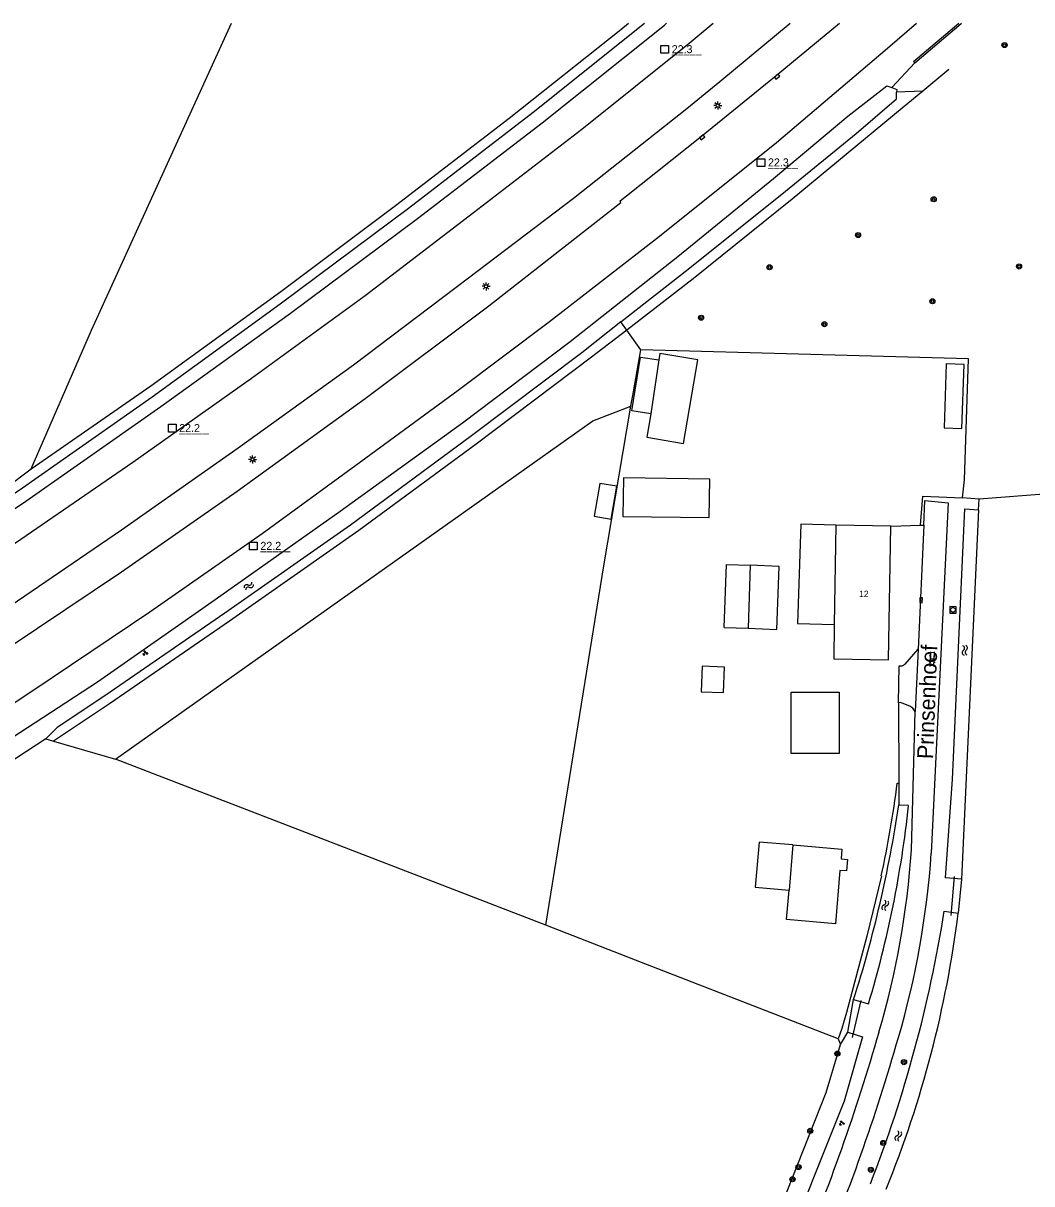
# Model space of a CAD drawing. Extents: x 124000 to 129000, y 395500 to 397503.
# Drawn here: x 125658.6 to 125816.2, y 397318.7 to 397500 of the extents above; entities that cross this region are included whole.
import ezdxf

# ---------------------------------------------------------------- set-up
doc = ezdxf.new("R2010")
doc.units = 0
for name, color, linetype in [('gg-afsc-erfafscheiding', 7, 'Continuous'), ('gg-afsc-geluidsscherm', 7, 'Continuous'), ('gg-afsc-hekwerk', 7, 'Continuous'), ('gg-anno-huisnummerreeks BGT', 7, 'Continuous'), ('gg-anno-openbare ruimte label', 7, 'Continuous'), ('gg-bbg-bijgebouw', 7, 'Continuous'), ('gg-bbg-gedigitaliseerde bijgebouw', 7, 'Continuous'), ('gg-bbg-hoofdgebouw', 7, 'Continuous'), ('gg-bbg-luifel en loopbrug', 7, 'Continuous'), ('gg-bbg-overig bouwwerk', 7, 'Continuous'), ('gg-knt-bronhoudergrens', 7, 'Continuous'), ('gg-knt-verharding', 7, 'Continuous'), ('gg-kntw-bovenkant insteek waterloop', 7, 'Continuous'), ('gg-kwrk-duiker nz buis', 7, 'Continuous'), ('gt-anno-nummer hm paal', 7, 'Continuous'), ('gt-grn-groengrens', 7, 'Continuous'), ('gt-symb-boom', 7, 'Continuous'), ('gt-symb-groenvak', 7, 'Continuous'), ('gt-symb-hm paal', 7, 'Continuous'), ('gt-symb-klinker verharding', 7, 'Continuous'), ('gt-symb-kolk', 7, 'Continuous'), ('gt-symb-lichtmast', 7, 'Continuous'), ('gt-symb-rioolschacht', 7, 'Continuous'), ('gt-symb-watersymbool', 7, 'Continuous'), ('gx-grn-maaiveld', 7, 'Continuous')]:
    doc.layers.add(name, color=color, linetype=linetype)

# ---------------------------------------------------------------- blocks, each defined once
blk = doc.blocks.new('gt0-BOOM')
at = {"layer": 'gt-symb-boom'}
for radius in [0.4, 0.2]:
    blk.add_circle((0, 0), radius, dxfattribs=at)
blk = doc.blocks.new('gt0-KOLK')
at = {"layer": 'gt-symb-kolk'}
blk.add_lwpolyline([(0, 0), (0.38, 0), (0.38, 0.4), (-0.38, 0.4), (-0.38, 0), (0, 0)], dxfattribs=at)
blk = doc.blocks.new('gt0-LMAST')
at = {"layer": 'gt-symb-lichtmast'}
for p, q in [((-0.18, 0.17), (-0.45, 0.44)), ((-0.01, 0.25), (-0.01, 0.62)), ((0.17, 0.17), (0.44, 0.44)), ((-0.26, 0), (-0.63, 0)), ((-0.18, -0.18), (-0.45, -0.45)), ((-0.01, -0.25), (-0.01, -0.63)), ((0.44, -0.45), (0.17, -0.18)), ((0.24, 0), (0.62, 0))]:
    blk.add_line(p, q, dxfattribs=at)
blk.add_circle((-0.01, 0), 0.25, dxfattribs=at)
blk = doc.blocks.new('gt0-HMpaal')
at = {"layer": 'gt-symb-hm paal'}
blk.add_lwpolyline([(-0.6, 0.6), (0.6, 0.6), (0.6, -0.6), (-0.6, -0.6)], close=True, dxfattribs=at)
blk = doc.blocks.new('gt0-RS')
at = {"layer": 'gt-symb-rioolschacht'}
blk.add_lwpolyline([(-0.5, -0.5), (0.5, -0.5), (0.5, 0.5), (-0.5, 0.5)], close=True, dxfattribs=at)
blk.add_circle((0, 0), 0.375, dxfattribs=at)
blk = doc.blocks.new('gt0-WA')
at = {"layer": 'gt-symb-watersymbool'}
for centre, start, end in [((-0.32, 0.02), 28.0725, 151.9275), ((0.43, 0.42), 208.0725, 331.9275), ((-0.32, -0.43), 28.0725, 151.9275), ((0.43, -0.03), 208.0725, 331.9275)]:
    blk.add_arc(centre, 0.425, start, end, dxfattribs=at)
blk = doc.blocks.new('gt0-KL1')
at = {"layer": 'gt-symb-klinker verharding'}
for p, q in [((-1.15, 0.3), (1.15, 0.3)), ((-1, -0.3), (-1, 0.3)), ((-0.5, 0.3), (-0.5, 0.45)), ((0, -0.3), (0, 0.3)), ((0.5, 0.3), (0.5, 0.45)), ((1, -0.3), (1, 0.3)), ((-1.15, -0.3), (1.15, -0.3)), ((-0.5, -0.45), (-0.5, -0.3)), ((0.5, -0.45), (0.5, -0.3))]:
    blk.add_line(p, q, dxfattribs=at)
blk = doc.blocks.new('gt0-GRVAK')
at = {"layer": 'gt-symb-groenvak'}
for p, q in [((-0.11, 0.19), (-0.23, 0.24)), ((-0.18, 0.15), (0.09, 0.15)), ((-0.09, 0.21), (-0.16, 0.32)), ((-0.05, 0.21), (-0.05, 0.39)), ((0, 0.21), (0.06, 0.32)), ((0.01, 0.19), (0.13, 0.24)), ((0.26, -0.05), (0.2, 0.06)), ((0.3, -0.05), (0.3, 0.13)), ((0.35, -0.05), (0.41, 0.06)), ((-0.25, -0.23), (-0.36, -0.18)), ((-0.32, -0.26), (-0.05, -0.26)), ((-0.23, -0.21), (-0.29, -0.09)), ((-0.18, -0.2), (-0.18, -0.02)), ((-0.14, -0.21), (-0.07, -0.09)), ((-0.12, -0.23), (0, -0.18)), ((0.24, -0.07), (0.12, -0.02)), ((0.17, -0.11), (0.44, -0.11)), ((0.37, -0.07), (0.49, -0.02))]:
    blk.add_line(p, q, dxfattribs=at)

msp = doc.modelspace()

# ---------------------------------------------------------------- linework, layer by layer
at = {"layer": 'gg-afsc-erfafscheiding'}
msp.add_line((125803.25, 397492.79), (125799.18, 397489.39), dxfattribs=at)
for points in [[(125659.85, 397430.4), (125678.55, 397443.36), (125698.89, 397458.1), (125716.79, 397471.53), (125734.59, 397485.17), (125752, 397499), (125753.22, 397500)], [(125799.18, 397489.39), (125795.99, 397486.73), (125778.81, 397472.51), (125763.31, 397460.09), (125752.94, 397452.07)], [(125752.94, 397452.07), (125747.44, 397447.81), (125729.4, 397434.26), (125711.05, 397420.75), (125690.85, 397406.58), (125672.13, 397393.68), (125663.36, 397387.86)]]:
    msp.add_lwpolyline(points, dxfattribs=at)
at = {"layer": 'gg-afsc-geluidsscherm'}
for points in [[(125797.93, 397493.81), (125797.76, 397494.04), (125804.83, 397500)], [(125797.93, 397493.81), (125805.19, 397499.94), (125805.26, 397500)]]:
    msp.add_lwpolyline(points, dxfattribs=at)
at = {"layer": 'gg-afsc-hekwerk'}
for p, q in [((125753.6, 397440.17), (125753.98, 397442.4)), ((125794.18, 397421.43), (125798.85, 397421.6)), ((125795.39, 397393.83), (125795.44, 397381.3)), ((125795.44, 397381.3), (125795.45, 397377.87)), ((125754.29, 397353.65), (125740.29, 397359.08)), ((125785.95, 397341.35), (125754.29, 397353.65))]:
    msp.add_line(p, q, dxfattribs=at)
for points in [[(125805.41, 397425.86), (125805.73, 397428.67), (125806.33, 397447.57), (125755.15, 397448.97)], [(125740.29, 397359.08), (125749.35, 397415.23), (125753.6, 397440.17)], [(125798.85, 397421.6), (125799.19, 397426.11), (125805.41, 397425.86)], [(125792.72, 397366.79), (125790.44, 397357.38), (125787.29, 397345.47), (125786.53, 397342.94), (125785.95, 397341.35)]]:
    msp.add_lwpolyline(points, dxfattribs=at)
msp.add_arc((125628.1, 397402.53), 168.45, 347.7512, 352.7583, dxfattribs=at)
at = {"layer": 'gg-bbg-bijgebouw'}
msp.add_line((125768.17, 397405.61), (125771.89, 397405.48), dxfattribs=at)
at = {"layer": 'gg-bbg-gedigitaliseerde bijgebouw'}
for p, q in [((125772.25, 397415.32), (125771.89, 397405.48)), ((125778.9, 397371.64), (125778.31, 397364.58))]:
    msp.add_line(p, q, dxfattribs=at)
for points in [[(125768.17, 397405.61), (125768.52, 397415.45), (125772.25, 397415.32)], [(125764.74, 397399.56), (125764.58, 397395.57), (125768.08, 397395.43), (125768.23, 397399.43), (125764.74, 397399.56)], [(125786.15, 397385.9), (125778.65, 397385.9), (125778.65, 397395.5), (125786.15, 397395.5), (125786.15, 397385.9)], [(125778.9, 397371.64), (125786.57, 397370.99), (125786.44, 397369.45), (125787.42, 397369.37), (125787.27, 397367.57), (125786.24, 397367.66), (125785.54, 397359.33), (125777.92, 397359.97), (125778.31, 397364.58)]]:
    msp.add_lwpolyline(points, dxfattribs=at)
at = {"layer": 'gg-bbg-hoofdgebouw'}
for p, q in [((125785.62, 397421.57), (125785.37, 397406.07)), ((125794.18, 397421.43), (125785.62, 397421.57))]:
    msp.add_line(p, q, dxfattribs=at)
msp.add_lwpolyline([(125785.37, 397406.07), (125785.28, 397400.7), (125793.85, 397400.53), (125794.18, 397421.43)], dxfattribs=at)
at = {"layer": 'gg-bbg-luifel en loopbrug'}
msp.add_line((125757.95, 397447.4), (125756.7, 397438.99), dxfattribs=at)
for points in [[(125756.7, 397438.99), (125756.09, 397435.34), (125761.83, 397434.36), (125764.04, 397447.39), (125758.13, 397448.39), (125757.95, 397447.4)], [(125752.33, 397422.96), (125765.83, 397422.76), (125765.92, 397428.76), (125752.42, 397428.96), (125752.33, 397422.96)], [(125747.86, 397423), (125750.52, 397422.55), (125751.39, 397427.67), (125748.73, 397428.12), (125747.86, 397423)], [(125785.62, 397421.57), (125780.13, 397421.75), (125779.63, 397406.25), (125785.37, 397406.07)], [(125771.89, 397405.48), (125776.39, 397405.3), (125776.77, 397415.14), (125772.25, 397415.32)], [(125778.9, 397371.64), (125773.61, 397372.08), (125773.02, 397365.02), (125778.31, 397364.58)]]:
    msp.add_lwpolyline(points, dxfattribs=at)
at = {"layer": 'gg-bbg-overig bouwwerk'}
for points in [[(125756.7, 397438.99), (125753.74, 397439.43), (125755.11, 397447.83), (125757.95, 397447.4)], [(125802.84, 397446.77), (125802.52, 397436.77), (125805.32, 397436.68), (125805.64, 397446.68), (125802.84, 397446.77)]]:
    msp.add_lwpolyline(points, dxfattribs=at)
at = {"layer": 'gg-knt-bronhoudergrens'}
for p, q in [((125755.15, 397448.97), (125752.94, 397452.07)), ((125753.98, 397442.4), (125755.15, 397448.97)), ((125662.15, 397388.22), (125663.36, 397387.86)), ((125663.36, 397387.86), (125673.07, 397385.04)), ((125740.29, 397359.08), (125673.07, 397385.04))]:
    msp.add_line(p, q, dxfattribs=at)
for points in [[(125659.85, 397430.4), (125669.3, 397452.05), (125691.19, 397500)], [(125673.07, 397385.04), (125747.65, 397437.88), (125753.6, 397440.17)], [(125926.83, 397425.25), (125898.9, 397426.43), (125877.93, 397426.99), (125859.28, 397427.28), (125837.03, 397427.18), (125819.49, 397426.55), (125807.99, 397425.67)]]:
    msp.add_lwpolyline(points, dxfattribs=at)
at = {"layer": 'gg-knt-verharding'}
for p, q in [((125799.36, 397421.57), (125798.46, 397402.24)), ((125798.46, 397402.24), (125798.01, 397392.48)), ((125797.44, 397370.86), (125798.01, 397392.48))]:
    msp.add_line(p, q, dxfattribs=at)
for points in [[(125567.52, 397362.52), (125585.13, 397372.73), (125603.21, 397383.76), (125621.72, 397395.29), (125640.08, 397407.25), (125658.28, 397419.4), (125675.77, 397431.43), (125694.33, 397444.57), (125712.08, 397457.47), (125728.99, 397470.42), (125745.9, 397483.45), (125762.67, 397496.87), (125766.45, 397500)], [(125573.94, 397357.46), (125579.57, 397360.72), (125599.17, 397372.32), (125618.29, 397384.18), (125636.73, 397395.91), (125655.62, 397408.31), (125674.01, 397420.84), (125692.24, 397433.69), (125710.23, 397446.65), (125728.22, 397460.2), (125744.63, 397472.69), (125762.31, 397486.7), (125767.49, 397490.92), (125778.49, 397500)], [(125583.13, 397356.54), (125600.95, 397367.2), (125619.39, 397378.46), (125637.14, 397389.82), (125656.43, 397402.52), (125673.97, 397414.31), (125692.08, 397426.92), (125712.09, 397441.37), (125731.39, 397455.83), (125752.04, 397471.99), (125751.89, 397472.25), (125752.89, 397473.03), (125764.6, 397482.34), (125776.3, 397491.82), (125786.16, 397500)], [(125613.39, 397365.92), (125622.99, 397371.84), (125641.49, 397383.49), (125660.14, 397395.75), (125678.4, 397408.04), (125695.96, 397420.31), (125710.6, 397430.95), (125726.59, 397442.7), (125740.87, 397453.38), (125758.05, 397466.72), (125776.34, 397481.34), (125793.68, 397496.08), (125798.24, 397500)], [(125799.36, 397421.57), (125799.54, 397425.42), (125803.15, 397425.1), (125800.52, 397370.36)], [(125795.39, 397393.83), (125795.51, 397399.61), (125796, 397399.59), (125796.44, 397399.89), (125798.46, 397402.24)], [(125798.01, 397392.48), (125797.64, 397392.98), (125797.17, 397393.3), (125796, 397393.8), (125795.65, 397393.9), (125795.39, 397393.83)]]:
    msp.add_lwpolyline(points, dxfattribs=at)
for centre, radius, start, end in [((125663.63, 397380.07), 134.12, 343.6828, 356.0646), ((125665.38, 397379.59), 135.46, 343.7041, 356.0926), ((125495.48, 397427.25), 308.77, 336.9529, 344.0467), ((125497.35, 397426.68), 309.95, 336.9367, 344.0641)]:
    msp.add_arc(centre, radius, start, end, dxfattribs=at)
at = {"layer": 'gg-kntw-bovenkant insteek waterloop'}
for p, q in [((125807.92, 397423.99), (125805.26, 397366.3)), ((125796.99, 397377.77), (125795.45, 397377.87)), ((125802.56, 397361.29), (125804.75, 397361)), ((125788.38, 397347.47), (125790.72, 397346.8)), ((125786.34, 397340.47), (125787.48, 397342.4))]:
    msp.add_line(p, q, dxfattribs=at)
for points in [[(125563.65, 397365.58), (125573.92, 397371.52), (125596.7, 397385.02), (125618.83, 397398.69), (125639.49, 397412.34), (125659.03, 397425.34), (125680.13, 397440.12), (125700.39, 397454.72), (125720.23, 397469.47), (125739.7, 397484.43), (125758.84, 397499.72), (125759.17, 397500)], [(125567, 397369.9), (125572.87, 397373.36), (125595.1, 397386.69), (125617.47, 397400.69), (125638.05, 397413.88), (125657.98, 397427.08), (125678.77, 397441.64), (125698.79, 397456.18), (125718.86, 397471.13), (125738.34, 397486.12), (125755.69, 397500)], [(125615.65, 397362.24), (125630.8, 397371.61), (125653.09, 397385.96), (125670.25, 397397.11), (125688.64, 397409.96), (125708.14, 397423.8), (125727.27, 397437.58), (125744.12, 397450.29), (125760.92, 397463.56), (125775.85, 397475.75), (125787.46, 397485.46), (125793.6, 397490.22), (125794.37, 397489.94)], [(125752.03, 397453.34), (125762.55, 397461.59), (125777.73, 397473.74), (125788.8, 397482.77), (125795.07, 397488.2), (125795.11, 397489.21)], [(125794.37, 397489.94), (125795.13, 397489.65), (125795.11, 397489.21)], [(125752.03, 397453.34), (125745.91, 397448.52), (125728.7, 397435.54), (125709.79, 397421.58), (125690.13, 397407.85), (125671.41, 397394.94), (125663.96, 397389.97), (125662.15, 397388.22)], [(125805.26, 397366.3), (125802.73, 397366.52), (125803.82, 397381.9), (125805.79, 397424.13), (125807.92, 397423.99)], [(125662.15, 397388.22), (125636.76, 397371.6), (125618.51, 397360.2), (125604.23, 397351.53), (125593.71, 397345.43), (125590.79, 397343.67)], [(125787.48, 397342.4), (125789.8, 397341.66), (125786.9, 397331.61), (125766.62, 397280.77), (125763.93, 397282)], [(125763.93, 397282), (125784.1, 397332.97), (125786.34, 397340.47)]]:
    msp.add_lwpolyline(points, dxfattribs=at)
for centre, radius, start, end in [((125602.15, 397406.76), 195.44, 342.3407, 351.5019), ((125623.95, 397396.68), 174.07, 343.3471, 353.7613), ((125598.49, 397393.73), 206.63, 338.7096, 350.9678), ((125633.52, 397382.7), 172.6, 337.9377, 352.7779)]:
    msp.add_arc(centre, radius, start, end, dxfattribs=at)
at = {"layer": 'gg-kwrk-duiker nz buis'}
for p, q in [((125803.62, 397360.63), (125804.15, 397366.68)), ((125789.53, 397347.36), (125788.15, 397341.53))]:
    msp.add_line(p, q, dxfattribs=at)
at = {"layer": 'gt-grn-groengrens'}
for p, q in [((125794.37, 397489.94), (125797.93, 397493.81)), ((125799.18, 397489.39), (125795.11, 397489.21)), ((125752.94, 397452.07), (125752.03, 397453.34)), ((125807.99, 397425.67), (125805.41, 397425.86)), ((125807.92, 397423.99), (125807.99, 397425.67)), ((125798.85, 397421.6), (125799.36, 397421.57)), ((125795.21, 397381.3), (125795.44, 397381.3)), ((125805.26, 397366.3), (125804.75, 397361)), ((125787.48, 397342.4), (125788.38, 397347.47)), ((125785.95, 397341.35), (125786.34, 397340.47))]:
    msp.add_line(p, q, dxfattribs=at)
at = {"layer": 'gx-grn-maaiveld'}
msp.add_lwpolyline([(125564.99, 397370.71), (125579.5, 397379.25), (125598.92, 397390.95), (125615.99, 397401.69), (125634.73, 397413.73), (125655.86, 397427.35), (125659.85, 397430.4)], dxfattribs=at)

# ---------------------------------------------------------------- block references
at = {"layer": 'gt-symb-boom'}
for p in [(125811.97, 397496.58), (125800.9, 397472.5), (125789.08, 397466.9), (125775.26, 397461.88), (125814.24, 397462), (125800.7, 397456.57), (125764.55, 397453.99), (125783.82, 397452.99), (125785.86, 397339.05), (125796.26, 397337.71), (125781.62, 397326.97), (125793.02, 397325.09), (125779.78, 397321.31), (125791.1, 397320.89), (125778.84, 397319.41)]:
    msp.add_blockref('gt0-BOOM', p, dxfattribs=at)
at = {"layer": 'gt-symb-groenvak'}
for p in [(125677.69, 397401.61), (125786.52, 397328.17)]:
    msp.add_blockref('gt0-GRVAK', p, dxfattribs=at)
at = {"layer": 'gt-symb-hm paal'}
for p in [(125758.88, 397495.92), (125773.93, 397478.24), (125681.92, 397436.74), (125694.61, 397418.34)]:
    msp.add_blockref('gt0-HMpaal', p, dxfattribs=at)
at = {"layer": 'gt-symb-klinker verharding', "rotation": 87.36361809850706}
msp.add_blockref('gt0-KL1', (125800.68, 397400.66), dxfattribs=at)
at = {"layer": 'gt-symb-kolk'}
for p, rotation in [((125776.3, 397491.82), -141.00900595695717), ((125764.6, 397482.34), -141.45653728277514), ((125798.73, 397409.87), -91.77560052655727)]:
    msp.add_blockref('gt0-KOLK', p, dxfattribs=dict(at, rotation=rotation))
at = {"layer": 'gt-symb-lichtmast'}
for p in [(125767.17, 397487.13), (125730.97, 397458.9), (125694.47, 397431.86)]:
    msp.add_blockref('gt0-LMAST', p, dxfattribs=at)
at = {"layer": 'gt-symb-rioolschacht', "rotation": -90.57293869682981}
msp.add_blockref('gt0-RS', (125803.91, 397408.36), dxfattribs=at)
at = {"layer": 'gt-symb-watersymbool'}
for p, rotation in [((125693.83, 397412.03), 34.94509876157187), ((125805.77, 397402.1), -82.81812146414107), ((125793.35, 397362.25), -103.06333733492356), ((125795.39, 397326.21), -103.06333733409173)]:
    msp.add_blockref('gt0-WA', p, dxfattribs=dict(at, rotation=rotation))

# ---------------------------------------------------------------- texts
at = {"layer": 'gg-anno-huisnummerreeks BGT'}
msp.add_text('12', height=1, rotation=359.1, dxfattribs=at).set_placement((125789.23, 397410.37))
at = {"layer": 'gg-anno-openbare ruimte label'}
msp.add_text('Prinsenhoef', height=2.5, rotation=87.8, dxfattribs=at).set_placement((125800.8, 397385.01))
at = {"layer": 'gt-anno-nummer hm paal'}
for s, p in [('22.3', (125759.96, 397495.32)), ('22.3', (125775.01, 397477.63)), ('22.2', (125683, 397436.13)), ('22.2', (125695.69, 397417.73))]:
    msp.add_text(s, height=1.25, dxfattribs=at).set_placement(p)
at = {"layer": 'gt-symb-hm paal'}
for p in [(125759.96, 397495.32), (125775.01, 397477.63), (125683, 397436.13), (125695.69, 397417.73)]:
    msp.add_text('_____', height=1.25, dxfattribs=at).set_placement(p)

doc.saveas('drawing.dxf')
